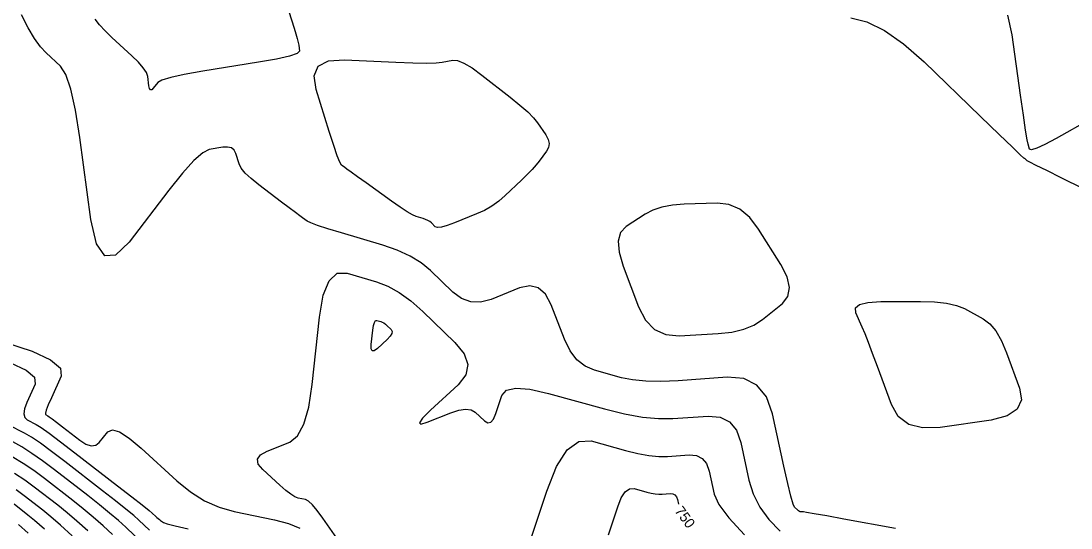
# Model space of a CAD drawing. Extents: x 2082232 to 2083549, y 592624 to 593832.
# Drawn here: x 2082413.2 to 2082485.4, y 593349.2 to 593384.1 of the extents above; entities that cross this region are included whole.
import ezdxf

# ---------------------------------------------------------------- set-up
doc = ezdxf.new("R2010")
doc.units = 0
doc.layers.add('DT_X_Contour_Major', color=7, linetype='Continuous')
doc.layers.add('DT_X_Contour_Minor', color=7, linetype='Continuous')

msp = doc.modelspace()

# ---------------------------------------------------------------- linework, layer by layer
at = {"layer": 'DT_X_Contour_Major'}
for points in [[(2082422.047, 593349.091), (2082421.325, 593349.778), (2082420.967, 593350.097), (2082420.431, 593350.542), (2082419.718, 593351.111), (2082418.829, 593351.804), (2082416.222, 593353.821), (2082415.316, 593354.509), (2082414.554, 593355.061), (2082413.935, 593355.477), (2082413.461, 593355.756), (2082412.387, 593356.321)], [(2082453.598, 593348.76), (2082454.231, 593350.686), (2082454.479, 593351.306), (2082454.75, 593351.724), (2082455.042, 593351.939), (2082455.356, 593351.951), (2082456.223, 593351.712), (2082456.533, 593351.636), (2082456.813, 593351.585), (2082457.063, 593351.56), (2082457.282, 593351.562), (2082457.828, 593351.6), (2082458.013, 593351.585), (2082458.159, 593351.512), (2082458.265, 593351.381), (2082458.333, 593351.191), (2082458.403, 593350.869)], [(2082414.822, 593349.15), (2082414.157, 593349.743), (2082413.696, 593350.125), (2082412.738, 593350.866)]]:
    msp.add_lwpolyline(points, dxfattribs=at)
at = {"layer": 'DT_X_Contour_Minor'}
for points in [[(2082473.325, 593349.215), (2082469.77, 593349.855), (2082468.597, 593350.065), (2082467.743, 593350.216), (2082467.208, 593350.307), (2082466.992, 593350.339), (2082466.843, 593350.345), (2082466.784, 593350.355), (2082466.722, 593350.382), (2082466.655, 593350.424), (2082466.583, 593350.483), (2082466.387, 593350.661), (2082466.286, 593350.888), (2082466.129, 593351.436), (2082465.918, 593352.303), (2082465.651, 593353.491), (2082464.865, 593357.085), (2082464.45, 593358.254), (2082463.793, 593359.063), (2082462.894, 593359.513), (2082461.754, 593359.605), (2082458.392, 593359.369), (2082457.202, 593359.316), (2082456.154, 593359.332), (2082455.249, 593359.418), (2082454.486, 593359.574), (2082452.641, 593360.082), (2082451.993, 593360.359), (2082451.431, 593360.809), (2082450.957, 593361.431), (2082450.57, 593362.226), (2082449.654, 593364.578), (2082449.262, 593365.312), (2082448.771, 593365.751), (2082448.181, 593365.895), (2082447.493, 593365.745), (2082445.526, 593364.95), (2082444.809, 593364.758), (2082444.131, 593364.781), (2082443.494, 593365.017), (2082442.896, 593365.467), (2082441.356, 593366.951), (2082440.718, 593367.477), (2082439.96, 593367.943), (2082439.081, 593368.348), (2082438.082, 593368.693), (2082435.258, 593369.531), (2082434.315, 593369.818), (2082433.607, 593370.048), (2082433.131, 593370.222), (2082432.89, 593370.339), (2082432.557, 593370.578), (2082432.374, 593370.712), (2082432.075, 593370.936), (2082431.66, 593371.249), (2082431.128, 593371.652), (2082429.554, 593372.845), (2082429.028, 593373.27), (2082428.627, 593373.651), (2082428.353, 593373.987), (2082428.206, 593374.278), (2082427.982, 593374.996), (2082427.864, 593375.225), (2082427.677, 593375.371), (2082427.422, 593375.436), (2082427.099, 593375.419), (2082426.146, 593375.265), (2082425.705, 593375.047), (2082425.098, 593374.509), (2082424.324, 593373.651), (2082423.383, 593372.473), (2082420.652, 593368.905), (2082419.72, 593367.998), (2082418.972, 593367.954), (2082418.408, 593368.772), (2082418.027, 593370.453), (2082417.257, 593376.085), (2082416.957, 593377.976), (2082416.637, 593379.425), (2082416.296, 593380.432), (2082415.933, 593380.996), (2082414.939, 593381.913), (2082414.554, 593382.334), (2082414.147, 593382.91), (2082413.716, 593383.641), (2082413.263, 593384.527)], [(2082431.63, 593384.749), (2082431.995, 593383.611), (2082432.117, 593383.218), (2082432.21, 593382.894), (2082432.273, 593382.637), (2082432.308, 593382.449), (2082432.36, 593382.038), (2082432.198, 593381.874), (2082431.673, 593381.691), (2082430.785, 593381.488), (2082429.534, 593381.266), (2082425.713, 593380.648), (2082424.444, 593380.426), (2082423.506, 593380.225), (2082422.896, 593380.044), (2082422.616, 593379.883), (2082422.309, 593379.481), (2082422.204, 593379.379), (2082422.119, 593379.374), (2082422.056, 593379.466), (2082422.013, 593379.655), (2082421.926, 593380.29), (2082421.833, 593380.557), (2082421.62, 593380.883), (2082421.287, 593381.268), (2082420.833, 593381.712), (2082419.463, 593382.975), (2082418.994, 593383.43), (2082418.613, 593383.85), (2082418.32, 593384.234)], [(2082470.251, 593384.316), (2082471.363, 593384.044), (2082472.574, 593383.449), (2082473.883, 593382.529), (2082475.29, 593381.286), (2082479.174, 593377.537), (2082480.45, 593376.306), (2082481.367, 593375.423), (2082481.924, 593374.889), (2082482.12, 593374.704), (2082482.165, 593374.676), (2082482.185, 593374.663), (2082482.208, 593374.646), (2082482.236, 593374.624), (2082482.269, 593374.597), (2082482.362, 593374.52), (2082482.535, 593374.425), (2082482.981, 593374.197), (2082483.703, 593373.837), (2082484.699, 593373.345), (2082487.721, 593371.855)], [(2082486.718, 593377.355), (2082484.373, 593376.029), (2082483.599, 593375.61), (2082483.035, 593375.348), (2082482.682, 593375.241), (2082482.538, 593375.291), (2082482.437, 593375.633), (2082482.377, 593375.94), (2082482.271, 593376.603), (2082482.119, 593377.623), (2082481.922, 593379), (2082481.336, 593383.146), (2082481.046, 593384.516)], [(2082441.424, 593370.215), (2082441.314, 593370.306), (2082441.183, 593370.386), (2082441.031, 593370.456), (2082440.858, 593370.516), (2082440.37, 593370.661), (2082440.128, 593370.767), (2082439.767, 593370.978), (2082439.288, 593371.293), (2082438.691, 593371.712), (2082436.941, 593372.969), (2082436.356, 593373.389), (2082435.916, 593373.707), (2082435.619, 593373.922), (2082435.465, 593374.035), (2082435.249, 593374.2), (2082435.135, 593374.389), (2082434.957, 593374.835), (2082434.715, 593375.538), (2082434.407, 593376.496), (2082433.503, 593379.395), (2082433.37, 593380.338), (2082433.652, 593380.993), (2082434.348, 593381.362), (2082435.459, 593381.443), (2082438.972, 593381.277), (2082440.159, 593381.229), (2082441.086, 593381.211), (2082441.752, 593381.223), (2082442.157, 593381.264), (2082442.889, 593381.412), (2082443.221, 593381.39), (2082443.666, 593381.211), (2082444.225, 593380.875), (2082444.897, 593380.383), (2082446.843, 593378.862), (2082447.508, 593378.324), (2082448.043, 593377.851), (2082448.45, 593377.443), (2082448.728, 593377.099), (2082449.297, 593376.269), (2082449.46, 593375.965), (2082449.522, 593375.676), (2082449.484, 593375.402), (2082449.345, 593375.144), (2082448.84, 593374.474), (2082448.622, 593374.204), (2082448.346, 593373.896), (2082448.013, 593373.551), (2082447.621, 593373.167), (2082446.5, 593372.094), (2082446.062, 593371.714), (2082445.587, 593371.377), (2082445.076, 593371.083), (2082444.529, 593370.833), (2082443.021, 593370.223), (2082442.514, 593370.035), (2082442.123, 593369.928), (2082441.848, 593369.903), (2082441.69, 593369.958), (2082441.424, 593370.215)], [(2082463.912, 593369.798), (2082463.303, 593370.596), (2082462.626, 593371.157), (2082461.879, 593371.483), (2082461.064, 593371.573), (2082458.796, 593371.498), (2082457.99, 593371.434), (2082457.274, 593371.298), (2082456.648, 593371.091), (2082456.112, 593370.812), (2082454.803, 593369.971), (2082454.422, 593369.564), (2082454.263, 593368.974), (2082454.326, 593368.199), (2082454.609, 593367.241), (2082455.661, 593364.442), (2082456.132, 593363.53), (2082456.755, 593362.896), (2082457.53, 593362.538), (2082458.457, 593362.457), (2082461.133, 593362.61), (2082462.075, 593362.713), (2082462.896, 593362.907), (2082463.596, 593363.191), (2082464.174, 593363.566), (2082465.553, 593364.687), (2082465.934, 593365.169), (2082466.043, 593365.775), (2082465.878, 593366.504), (2082465.441, 593367.358), (2082463.912, 593369.798)], [(2082435.08, 593348.312), (2082433.972, 593349.917), (2082433.585, 593350.449), (2082433.255, 593350.839), (2082432.982, 593351.089), (2082432.766, 593351.198), (2082432.267, 593351.3), (2082432.048, 593351.384), (2082431.766, 593351.558), (2082431.421, 593351.824), (2082431.012, 593352.18), (2082429.839, 593353.251), (2082429.527, 593353.632), (2082429.471, 593353.971), (2082429.671, 593354.269), (2082430.127, 593354.524), (2082431.685, 593355.15), (2082432.219, 593355.573), (2082432.655, 593356.373), (2082432.992, 593357.549), (2082433.229, 593359.102), (2082433.731, 593363.744), (2082433.991, 593365.239), (2082434.394, 593366.242), (2082434.939, 593366.754), (2082435.628, 593366.774), (2082437.656, 593366.172), (2082438.424, 593365.875), (2082439.21, 593365.435), (2082440.012, 593364.852), (2082440.83, 593364.127), (2082443.036, 593362.002), (2082443.671, 593361.223), (2082443.92, 593360.478), (2082443.785, 593359.768), (2082443.265, 593359.093), (2082441.364, 593357.34), (2082440.816, 593356.794), (2082440.597, 593356.474), (2082440.706, 593356.378), (2082441.145, 593356.506), (2082442.753, 593357.148), (2082443.31, 593357.331), (2082443.777, 593357.4), (2082444.153, 593357.354), (2082444.437, 593357.193), (2082445.075, 593356.613), (2082445.303, 593356.481), (2082445.511, 593356.52), (2082445.696, 593356.73), (2082445.86, 593357.112), (2082446.27, 593358.357)], [(2082472.089, 593360.337), (2082471.755, 593361.238), (2082471.468, 593361.988), (2082471.229, 593362.589), (2082471.037, 593363.039), (2082470.589, 593364.039), (2082470.571, 593364.369), (2082470.851, 593364.606), (2082471.431, 593364.752), (2082472.31, 593364.805), (2082475.054, 593364.826), (2082476.014, 593364.801), (2082476.836, 593364.708), (2082477.52, 593364.549), (2082478.067, 593364.323), (2082479.341, 593363.631), (2082479.801, 593363.29), (2082480.225, 593362.786), (2082480.612, 593362.12), (2082480.963, 593361.29), (2082481.852, 593358.861), (2082481.979, 593358.041), (2082481.694, 593357.401), (2082480.998, 593356.941), (2082479.89, 593356.663), (2082476.386, 593356.16), (2082475.191, 593356.117), (2082474.236, 593356.365), (2082473.519, 593356.904), (2082473.042, 593357.735), (2082472.089, 593360.337)], [(2082437.714, 593361.586), (2082437.499, 593361.429), (2082437.357, 593361.422), (2082437.287, 593361.565), (2082437.291, 593361.859), (2082437.397, 593362.841), (2082437.444, 593363.16), (2082437.507, 593363.379), (2082437.585, 593363.498), (2082437.679, 593363.518), (2082437.95, 593363.438), (2082438.052, 593363.398), (2082438.157, 593363.339), (2082438.264, 593363.262), (2082438.373, 593363.165), (2082438.667, 593362.882), (2082438.732, 593362.76), (2082438.707, 593362.606), (2082438.591, 593362.421), (2082438.385, 593362.205), (2082437.714, 593361.586)], [(2082412.091, 593362.016), (2082413.98, 593361.407), (2082415.257, 593360.814), (2082415.923, 593360.237), (2082415.976, 593359.675), (2082415.303, 593358.198), (2082415.089, 593357.71), (2082414.951, 593357.353), (2082414.891, 593357.127), (2082414.908, 593357.033), (2082415.054, 593356.955), (2082415.159, 593356.887), (2082415.361, 593356.738), (2082415.663, 593356.511), (2082416.062, 593356.203), (2082417.26, 593355.277), (2082417.68, 593355.008), (2082418.044, 593354.893), (2082418.351, 593354.933), (2082418.601, 593355.129), (2082419.193, 593355.856), (2082419.503, 593355.989), (2082419.986, 593355.845), (2082420.645, 593355.422), (2082421.478, 593354.721), (2082423.932, 593352.48), (2082424.868, 593351.718), (2082425.834, 593351.113), (2082426.831, 593350.664), (2082427.859, 593350.372), (2082430.642, 593349.803), (2082431.6, 593349.55), (2082432.39, 593349.218)], [(2082412.491, 593360.606), (2082413.582, 593360.099), (2082414.151, 593359.606), (2082414.196, 593359.126), (2082413.621, 593357.864), (2082413.461, 593357.435), (2082413.412, 593357.094), (2082413.474, 593356.841), (2082413.647, 593356.677), (2082414.258, 593356.356), (2082414.596, 593356.144), (2082415.152, 593355.75), (2082415.926, 593355.172), (2082416.918, 593354.412), (2082419.856, 593352.14), (2082420.831, 593351.384), (2082421.553, 593350.82), (2082422.022, 593350.447), (2082422.238, 593350.266), (2082422.477, 593350.038), (2082422.565, 593349.957), (2082422.651, 593349.883), (2082422.734, 593349.816), (2082422.813, 593349.757), (2082423.023, 593349.611), (2082423.263, 593349.528), (2082423.825, 593349.388), (2082424.711, 593349.192)], [(2082446.27, 593358.357), (2082446.585, 593358.716), (2082447.222, 593358.859), (2082448.182, 593358.785), (2082449.465, 593358.496), (2082453.316, 593357.435), (2082454.693, 593357.095), (2082455.936, 593356.87), (2082457.046, 593356.761), (2082458.022, 593356.767), (2082460.445, 593356.936), (2082461.267, 593356.871), (2082461.915, 593356.546), (2082462.388, 593355.963), (2082462.688, 593355.121), (2082463.254, 593352.53), (2082463.547, 593351.582), (2082464.003, 593350.682), (2082464.62, 593349.829), (2082465.4, 593349.024)], [(2082421.616, 593348.144), (2082420.413, 593349.289), (2082419.911, 593349.747), (2082419.309, 593350.263), (2082418.606, 593350.837), (2082417.802, 593351.469), (2082415.525, 593353.23), (2082414.706, 593353.846), (2082413.956, 593354.372), (2082413.275, 593354.809), (2082412.664, 593355.157)], [(2082447.626, 593346.54), (2082449.349, 593351.78), (2082450.025, 593353.469), (2082450.761, 593354.606), (2082451.556, 593355.191), (2082452.411, 593355.223), (2082454.769, 593354.574), (2082455.613, 593354.365), (2082456.375, 593354.228), (2082457.054, 593354.161), (2082457.652, 593354.164), (2082459.137, 593354.268), (2082459.64, 593354.228), (2082460.037, 593354.029), (2082460.327, 593353.672), (2082460.51, 593353.156), (2082460.857, 593351.569), (2082461.177, 593350.861), (2082461.876, 593349.928), (2082462.955, 593348.77)], [(2082419.5, 593348.801), (2082418.856, 593349.397), (2082418.187, 593349.985), (2082417.494, 593350.564), (2082416.776, 593351.133), (2082414.828, 593352.639), (2082414.095, 593353.182), (2082413.358, 593353.683), (2082412.615, 593354.142)], [(2082417.801, 593349.047), (2082417.065, 593349.707), (2082416.382, 593350.29), (2082415.749, 593350.797), (2082414.132, 593352.048), (2082413.485, 593352.519), (2082412.76, 593352.995)], [(2082416.746, 593348.698), (2082415.944, 593349.428), (2082415.269, 593350.016), (2082414.723, 593350.461), (2082413.435, 593351.457), (2082412.875, 593351.856)], [(2082413.7, 593348.872), (2082413.045, 593349.469)]]:
    msp.add_lwpolyline(points, dxfattribs=at)

# ---------------------------------------------------------------- texts
at = {"layer": 'DT_X_Contour_Major'}
msp.add_text('750', height=0.7, rotation=306.28542, dxfattribs=at).set_placement((2082458.114, 593350.409))

doc.saveas('drawing.dxf')
